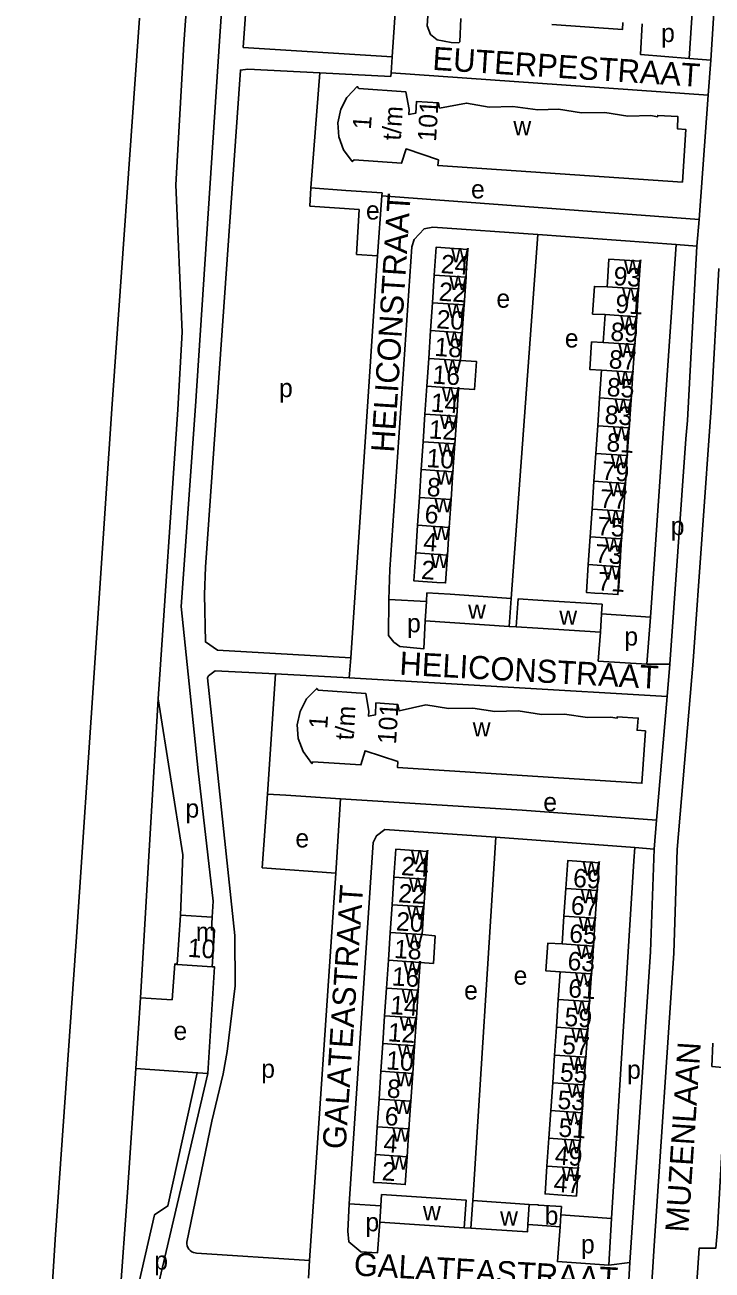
# Model space of a CAD drawing. Extents: x 161773 to 163836, y 384796 to 386521.
# Drawn here: x 161889 to 162037.7, y 385877.5 to 386146.9 of the extents above; entities that cross this region are included whole.
import ezdxf

# ---------------------------------------------------------------- set-up
doc = ezdxf.new("R2010")
doc.units = 0
for name, color, linetype in [('BLT_Basislijn', 7, 'Continuous'), ('BLT_Bebouwing', 7, 'Continuous'), ('BLT_Centroide', 7, 'Continuous'), ('BLT_Huisnummer', 7, 'Continuous'), ('BLT_Huisnummer_ tussenligend', 7, 'Continuous'), ('BLT_Huisnummer_reeks', 7, 'Continuous'), ('BLT_Onderverdeling_panden', 7, 'Continuous'), ('BLT_Straatnaam', 7, 'Continuous'), ('BLT_Vlakafsluiter', 7, 'Continuous')]:
    doc.layers.add(name, color=color, linetype=linetype)

msp = doc.modelspace()

# ---------------------------------------------------------------- linework, layer by layer
at = {"layer": 'BLT_Basislijn'}
for p, q in [((161938.16, 386250.02), (161931.05, 386143.39)), ((161913.75, 386148.4), (161907.79, 386063.87)), ((161931.05, 386143.39), (161925.86, 386064.44)), ((161968.48, 386140.02), (161968.23, 386136.53)), ((162032.76, 386139.64), (162037.43, 386139.3)), ((162037.43, 386139.3), (162036.86, 386131.75)), ((161952.78, 386136.54), (161950.87, 386111.66)), ((161952.78, 386136.54), (161968.18, 386135.74)), ((161968.23, 386136.53), (161968.18, 386135.74)), ((161968.23, 386136.53), (162036.86, 386131.75)), ((162034.9, 386104.82), (162036.86, 386131.75)), ((161966.21, 386109.93), (161965.3, 386096.98)), ((161966.26, 386110.57), (161966.21, 386109.93)), ((162034.9, 386104.82), (161966.21, 386109.93)), ((162034.39, 386099.06), (162034.9, 386104.82)), ((161999.99, 386101.55), (161994.17, 386022.83)), ((162029.9, 386099.38), (162024.34, 386018.79)), ((162029.9, 386099.38), (162034.39, 386099.06)), ((161965.3, 386096.98), (161959.47, 386009.93)), ((161907.79, 386063.87), (161900.1, 385949.6)), ((161922.02, 386063.67), (161917.79, 386001.09)), ((162032.38, 386061.32), (162032.04, 386057.34)), ((161975.86, 386022.18), (161967.73, 386022.56)), ((162024.34, 386018.79), (162013.79, 386019.48)), ((162024.34, 386018.79), (162023.57, 386008.58)), ((161993.77, 386016.77), (161995.32, 386016.7)), ((161959.47, 386009.93), (161959.14, 386005.66)), ((162023.57, 386008.58), (162028.56, 386008.58)), ((162027.95, 386001.6), (162028.56, 386008.58)), ((162030.14, 385968.46), (162033.63, 386009.27)), ((161941.44, 385980.48), (161943.21, 386006.49)), ((161959.14, 386005.66), (161943.21, 386006.49)), ((162027.95, 386001.6), (161959.14, 386005.66)), ((162025.67, 385974.82), (162027.95, 386001.6)), ((161956.24, 385963.34), (161957.25, 385979.45)), ((161957.25, 385979.45), (161996.59, 385976.97)), ((162025.67, 385974.82), (161996.59, 385976.97)), ((162025.14, 385968.52), (162025.67, 385974.82)), ((161990.92, 385971.16), (161985.9, 385892.48)), ((161990.92, 385971.16), (162020.98, 385968.9)), ((162020.98, 385968.9), (162025.14, 385968.52)), ((161915.54, 385963.39), (161913.98, 385936.38)), ((161950.57, 385879.52), (161956.24, 385963.34)), ((161900.1, 385949.6), (161895.49, 385884.11)), ((161912.96, 385921.11), (161913.98, 385936.38)), ((161912.96, 385921.11), (161911.17, 385894.26)), ((161926.24, 385920.16), (161912.96, 385921.11)), ((161928.54, 385920), (161909.22, 385837.46)), ((161966, 385891.38), (161959.16, 385891.78)), ((162004.98, 385889.39), (162015.89, 385888.6)), ((162015.89, 385888.6), (162015.34, 385878.55)), ((161985.51, 385886.53), (161984.05, 385886.61)), ((161895.49, 385884.11), (161888.95, 385781.75)), ((161926.13, 385881.15), (161950.57, 385879.52)), ((162021.74, 385829.6), (162025.17, 385882.7)), ((161950.35, 385875.7), (161950.57, 385879.52)), ((162019.92, 385879.11), (162019.43, 385871.44))]:
    msp.add_line(p, q, dxfattribs=at)
for points in [[(161962.01, 386267.59), (161944.9, 386268.79), (161937.9, 386166.67), (161936.22, 386142.07), (161968.48, 386140.02)], [(161931.74, 386250), (161928.94, 386219.56), (161923.36, 386142.82)], [(162008.45, 386232.82), (161987.5, 386234.17), (161985.43, 386233.93), (161983.9, 386233.09), (161982.46, 386231.53), (161981.45, 386229.73), (161977.31, 386166.67), (161976, 386146.74), (161976.78, 386144.85), (161978.2, 386143.69), (161981.25, 386143.14), (161982.85, 386143.08), (161983.08, 386143.29), (161983.31, 386148.33)], [(162042.87, 386230.52), (162042.34, 386216.4), (162039.17, 386166.67), (162037.43, 386139.3)], [(161973.96, 386223.93), (161970.22, 386166.67), (161968.48, 386140.02)], [(162033.47, 386150.68), (162032.76, 386139.64)], [(162022.57, 386147.18), (162022.2, 386140.51), (162032.76, 386139.64)], [(161923.36, 386142.82), (161921.63, 386112.33), (161922.98, 386080.41), (161922.02, 386063.67)], [(161959.47, 386009.93), (161930.65, 386011.64), (161928.04, 386013.4), (161927.82, 386023.63), (161928.03, 386029.6), (161935.61, 386137.16), (161937.2, 386137.36), (161952.78, 386136.54)], [(161950.87, 386111.66), (161950.62, 386107.68)], [(161966.26, 386110.57), (161958.43, 386111.08), (161950.87, 386111.66)], [(161950.62, 386107.68), (161961.34, 386107.02)], [(161961.34, 386107.02), (161960.72, 386097.26)], [(161999.99, 386101.55), (161977.25, 386103.19), (161975.34, 386102.82), (161973.19, 386100.53), (161972.68, 386098.94), (161967.95, 386029.04), (161967.73, 386022.56)], [(161999.99, 386101.55), (162029.9, 386099.38)], [(162034.39, 386099.06), (162032.38, 386061.32)], [(161960.72, 386097.26), (161965.3, 386096.98)], [(162039.14, 386094.22), (162037.53, 386064.03)], [(161925.86, 386064.44), (161922.79, 386021.09), (161926.44, 385985.51)], [(162037.53, 386064.03), (162033.63, 386009.27)], [(162032.04, 386057.34), (162028.56, 386008.58)], [(161967.73, 386022.56), (161967.63, 386014.8), (161968.83, 386013.35), (161970.09, 386012.42), (161975.32, 386011.94), (161975.58, 386017.98)], [(162023.57, 386008.58), (162013.06, 386009.26), (162013.54, 386015.54)], [(161943.21, 386006.49), (161930.14, 386007.17), (161928.66, 386006.05), (161928.5, 386005.6), (161934.38, 385949.88), (161934.43, 385938.99), (161932.7, 385924.73), (161931.86, 385919.95), (161929.44, 385909.66), (161924.01, 385883.53)], [(161922.62, 385954.26), (161923.17, 385967.33), (161917.79, 386001.09)], [(161926.44, 385985.51), (161929.71, 385957.33), (161929.49, 385953.8)], [(161941.44, 385980.48), (161940.34, 385964.54), (161956.24, 385963.34)], [(161957.25, 385979.45), (161945.4, 385980.22), (161941.44, 385980.48)], [(161990.92, 385971.16), (161966.84, 385972.79), (161965.04, 385971.46), (161964.36, 385970.01), (161959.16, 385891.78)], [(162020.98, 385968.9), (162020.72, 385966.05), (162015.89, 385888.6)], [(162025.14, 385968.52), (162024.38, 385946.32), (162019.92, 385879.11)], [(162030.14, 385968.46), (162029.38, 385946.07), (162025.17, 385882.7)], [(161913.98, 385936.38), (161920.8, 385935.96), (161921.39, 385943.7), (161921.9, 385943.6)], [(161929.46, 385943.1), (161930.02, 385943.08), (161928.54, 385920)], [(162034.19, 385871.62), (162034.89, 385882.19), (162038.52, 385882.21), (162038.88, 385886.32), (162040.81, 385921.26), (162037.64, 385921.55), (162037.86, 385926.6)], [(161926.24, 385920.16), (161919.9, 385891.34), (161917.02, 385889.42), (161907.98, 385849.99)], [(161928.54, 385920), (161926.36, 385920.16), (161926.24, 385920.16)], [(161959.16, 385891.78), (161958.85, 385885.89), (161959.1, 385883.54), (161961.65, 385881.41), (161965.28, 385881.22), (161965.77, 385887.83)], [(162015.34, 385878.55), (162004.22, 385879.31), (162004.82, 385886.84)], [(161924.01, 385883.53), (161924, 385883.11), (161924.07, 385882.71), (161924.22, 385882.32), (161924.44, 385881.97), (161924.72, 385881.67), (161925.06, 385881.43), (161925.43, 385881.26), (161925.84, 385881.17), (161926.13, 385881.15)], [(162019.92, 385879.11), (162015.34, 385878.55)]]:
    msp.add_lwpolyline(points, dxfattribs=at)
at = {"layer": 'BLT_Bebouwing'}
for p, q in [((161977.57, 386092.8), (161977.16, 386086.78)), ((161984.43, 386092.34), (161984.03, 386086.32)), ((162021.78, 386089.79), (162021.38, 386083.78)), ((161977.16, 386086.78), (161976.76, 386080.77)), ((161984.03, 386086.32), (161983.63, 386080.31)), ((162014.56, 386084.24), (162014.15, 386078.23)), ((162021.38, 386083.78), (162020.97, 386077.77)), ((161976.76, 386080.77), (161976.36, 386074.75)), ((161983.63, 386080.31), (161983.22, 386074.29)), ((162020.97, 386077.77), (162020.56, 386071.76)), ((161976.36, 386074.75), (161975.95, 386068.74)), ((162013.75, 386072.22), (162013.34, 386066.2)), ((162020.56, 386071.76), (162020.15, 386065.74)), ((161975.95, 386068.74), (161975.55, 386062.72)), ((161982.82, 386068.28), (161982.42, 386062.26)), ((162013.34, 386066.2), (162012.93, 386060.19)), ((162020.15, 386065.74), (162019.75, 386059.73)), ((161975.55, 386062.72), (161975.15, 386056.71)), ((161982.42, 386062.26), (161982.01, 386056.25)), ((162012.93, 386060.19), (162012.52, 386054.18)), ((162019.75, 386059.73), (162019.34, 386053.72)), ((161975.15, 386056.71), (161974.74, 386050.69)), ((161982.01, 386056.25), (161981.61, 386050.23)), ((162012.52, 386054.18), (162012.12, 386048.17)), ((162019.34, 386053.72), (162018.93, 386047.7)), ((161974.74, 386050.69), (161974.34, 386044.68)), ((161981.61, 386050.23), (161981.21, 386044.22)), ((162012.12, 386048.17), (162011.71, 386042.15)), ((162018.93, 386047.7), (162018.52, 386041.69)), ((161974.34, 386044.68), (161973.94, 386038.66)), ((161981.21, 386044.22), (161980.8, 386038.2)), ((162011.71, 386042.15), (162011.3, 386036.14)), ((162018.52, 386041.69), (162018.12, 386035.68)), ((161973.94, 386038.66), (161973.54, 386032.65)), ((161980.8, 386038.2), (161980.4, 386032.19)), ((162011.3, 386036.14), (162010.89, 386030.13)), ((162018.12, 386035.68), (162017.71, 386029.66)), ((161975.86, 386022.18), (161975.98, 386024.04)), ((161975.58, 386017.98), (161975.86, 386022.18)), ((162013.92, 386021.55), (162000, 386022.43)), ((162013.79, 386019.48), (162013.92, 386021.55)), ((161993.77, 386016.77), (161975.58, 386017.98)), ((162013.54, 386015.54), (162013.79, 386019.48)), ((161995.32, 386016.7), (162000, 386016.41)), ((162000, 386016.41), (162013.54, 386015.54)), ((161968.84, 385962.52), (161968.43, 385956.52)), ((161975.72, 385962.06), (161975.32, 385956.05)), ((162005.63, 385954.05), (162006.04, 385960.06)), ((162012.82, 385959.6), (162012.41, 385953.59)), ((161968.43, 385956.52), (161968.03, 385950.51)), ((161975.32, 385956.05), (161974.91, 385950.05)), ((161922.62, 385954.26), (161921.9, 385943.6)), ((161929.49, 385953.8), (161922.62, 385954.26)), ((162005.23, 385948.04), (162005.63, 385954.05)), ((162012.41, 385953.59), (162012, 385947.58)), ((161968.03, 385950.51), (161967.63, 385944.5)), ((162012, 385947.58), (162011.59, 385941.57)), ((161921.9, 385943.6), (161929.46, 385943.1)), ((161967.63, 385944.5), (161967.23, 385938.49)), ((161974.51, 385944.04), (161974.11, 385938.03)), ((162004.41, 385936.02), (162004.82, 385942.03)), ((162011.59, 385941.57), (162011.19, 385935.56)), ((161967.23, 385938.49), (161966.82, 385932.48)), ((161974.11, 385938.03), (161973.71, 385932.02)), ((162004, 385930.01), (162004.41, 385936.02)), ((162011.19, 385935.56), (162010.78, 385929.55)), ((161966.82, 385932.48), (161966.42, 385926.48)), ((161973.71, 385932.02), (161973.3, 385926.01)), ((162003.6, 385924), (162004, 385930.01)), ((162010.78, 385929.55), (162010.37, 385923.54)), ((161966.42, 385926.48), (161966.02, 385920.47)), ((161973.3, 385926.01), (161972.9, 385920.01)), ((162003.19, 385917.99), (162003.6, 385924)), ((162010.37, 385923.54), (162009.96, 385917.53)), ((161966.02, 385920.47), (161965.62, 385914.46)), ((161972.9, 385920.01), (161972.5, 385914)), ((162002.78, 385911.98), (162003.19, 385917.99)), ((162009.96, 385917.53), (162009.55, 385911.52)), ((161965.62, 385914.46), (161965.21, 385908.45)), ((161972.5, 385914), (161972.09, 385907.99)), ((162002.37, 385905.97), (162002.78, 385911.98)), ((162009.55, 385911.52), (162009.15, 385905.51)), ((161965.21, 385908.45), (161964.81, 385902.44)), ((161972.09, 385907.99), (161971.69, 385901.98)), ((162001.96, 385899.96), (162002.37, 385905.97)), ((162009.15, 385905.51), (162008.74, 385899.49)), ((161966, 385891.38), (161966.17, 385893.83)), ((161965.77, 385887.83), (161966, 385891.38)), ((161985.51, 385886.53), (161985.9, 385892.48)), ((161985.9, 385892.48), (161998.11, 385891.68)), ((162004.98, 385889.39), (162005.11, 385891.21)), ((162004.82, 385886.84), (162004.98, 385889.39)), ((161984.05, 385886.61), (161965.77, 385887.83))]:
    msp.add_line(p, q, dxfattribs=at)
for points in [[(162018.37, 386147.47), (162018.27, 386145.93), (162002.98, 386146.99)], [(161961.22, 386133.19), (161960.89, 386133.6), (161958.76, 386131.34), (161958.65, 386131.23), (161957.3, 386128.7), (161956.67, 386125.75), (161956.88, 386122.69), (161957.88, 386119.93), (161959.82, 386117.34), (161960.2, 386117.7)], [(161960.2, 386117.7), (161970.47, 386117.01), (161971.47, 386120.1), (161978.46, 386117.72), (161978.35, 386116.49), (162031.26, 386112.92), (162031.99, 386124.32), (162030.24, 386124.43), (162030.31, 386127.09), (162025.92, 386127.36), (162025.9, 386127.06), (162024.46, 386127.33), (162019.47, 386127.22), (162014.5, 386128), (162009.46, 386127.88), (162004.45, 386128.68), (162000, 386128.55), (161994.56, 386129.3), (161989.47, 386129.17), (161984.55, 386130.03), (161978.72, 386128.93), (161978.45, 386130.08), (161973.72, 386130.38), (161973.59, 386127.85), (161972.07, 386127.54), (161972.15, 386128.64), (161971.42, 386132.45), (161961.22, 386133.19)], [(161984.43, 386092.34), (161984.5, 386093.36), (161984.84, 386098.35), (161977.97, 386098.81), (161977.57, 386092.8)], [(162021.78, 386089.79), (162022.19, 386095.81), (162015.38, 386096.27), (162015.04, 386091.28), (162014.97, 386090.26)], [(162014.97, 386090.26), (162012.21, 386090.33), (162011.83, 386084.35), (162014.56, 386084.24)], [(162014.15, 386078.23), (162011.6, 386078.34), (162011.24, 386072.35), (162013.75, 386072.22)], [(161983.22, 386074.29), (161986.71, 386074.06), (161986.3, 386068.04), (161982.82, 386068.28)], [(161973.54, 386032.65), (161973.13, 386026.63), (161976.1, 386026.43)], [(161976.1, 386026.43), (161978.12, 386026.29), (161980, 386026.17), (161980.4, 386032.19)], [(162010.89, 386030.13), (162010.49, 386024.11), (162012.31, 386023.99), (162014.02, 386023.87)], [(162017.71, 386029.66), (162017.3, 386023.65), (162014.02, 386023.87)], [(161975.98, 386024.04), (161980.97, 386023.71), (161994.17, 386022.83)], [(161994.17, 386022.83), (161994.1, 386021.76), (161993.77, 386016.77)], [(162000, 386022.43), (161995.7, 386022.7), (161995.63, 386021.69), (161995.32, 386016.7)], [(161952.45, 386002.93), (161952.13, 386003.35), (161949.91, 386001.05), (161948.52, 385998.38), (161947.92, 385995.47), (161948.13, 385992.52), (161949.17, 385989.67), (161951.06, 385987.09), (161951.29, 385987.44)], [(161951.29, 385987.44), (161961.7, 385986.79), (161962.6, 385989.86), (161969.67, 385987.51), (161969.59, 385986.26), (162022.52, 385982.8), (162023.26, 385994.15), (162021.47, 385994.27), (162021.72, 385996.91), (162017.17, 385997.21), (162017.15, 385996.93), (162015.69, 385997.14), (162010.76, 385997.04), (162005.76, 385997.79), (162000.76, 385997.69), (161995.73, 385998.46), (161990.64, 385998.36), (161985.9, 385999.09), (161980.64, 385999.02), (161975.75, 385999.78), (161969.96, 385998.48), (161969.65, 385999.88), (161964.92, 386000.2), (161964.85, 385997.63), (161963.32, 385997.34), (161963.38, 385998.4), (161962.72, 386002.24), (161952.45, 386002.93)], [(161975.72, 385962.06), (161975.79, 385963.08), (161976.12, 385968.07), (161969.24, 385968.53), (161968.84, 385962.52)], [(162006.04, 385960.06), (162006.45, 385966.08), (162013.23, 385965.62), (162012.82, 385959.6)], [(161929.46, 385943.1), (161930.02, 385951.03), (161929.31, 385951.07), (161929.49, 385953.8)], [(161974.91, 385950.05), (161977.75, 385949.79), (161977.38, 385943.81), (161974.51, 385944.04)], [(162004.82, 385942.03), (162001.71, 385942.2), (162002.12, 385948.19), (162005.23, 385948.04)], [(161964.81, 385902.44), (161964.41, 385896.43), (161966.23, 385896.31)], [(161966.23, 385896.31), (161969.4, 385896.09), (161971.29, 385895.97), (161971.69, 385901.98)], [(162005.26, 385893.69), (162001.56, 385893.94), (162001.96, 385899.96)], [(162008.74, 385899.49), (162008.33, 385893.48), (162005.26, 385893.69)], [(161966.17, 385893.83), (161984.45, 385892.61), (161984.05, 385886.61)], [(161998.11, 385891.68), (162000, 385891.55), (162000.12, 385891.54), (162005.11, 385891.21)], [(161997.82, 385887.3), (161997.72, 385885.72), (161985.51, 385886.53)], [(162004.82, 385886.84), (162000, 385887.16), (161997.82, 385887.3)]]:
    msp.add_lwpolyline(points, dxfattribs=at)
at = {"layer": 'BLT_Onderverdeling_panden'}
for p, q in [((161977.57, 386092.8), (161984.43, 386092.34)), ((162014.97, 386090.26), (162021.78, 386089.79)), ((161977.16, 386086.78), (161984.03, 386086.32)), ((162014.56, 386084.24), (162021.38, 386083.78)), ((161976.76, 386080.77), (161983.63, 386080.31)), ((162014.15, 386078.23), (162020.97, 386077.77)), ((161976.36, 386074.75), (161983.22, 386074.29)), ((162013.75, 386072.22), (162020.56, 386071.76)), ((161975.95, 386068.74), (161982.82, 386068.28)), ((162013.34, 386066.2), (162020.15, 386065.74)), ((161975.55, 386062.72), (161982.42, 386062.26)), ((162012.93, 386060.19), (162019.75, 386059.73)), ((161975.15, 386056.71), (161982.01, 386056.25)), ((162012.52, 386054.18), (162019.34, 386053.72)), ((161974.74, 386050.69), (161981.61, 386050.23)), ((162012.12, 386048.17), (162018.93, 386047.7)), ((161974.34, 386044.68), (161981.21, 386044.22)), ((162011.71, 386042.15), (162018.52, 386041.69)), ((161973.94, 386038.66), (161980.8, 386038.2)), ((162011.3, 386036.14), (162018.12, 386035.68)), ((161973.54, 386032.65), (161980.4, 386032.19)), ((162010.89, 386030.13), (162017.71, 386029.66)), ((161968.84, 385962.52), (161975.72, 385962.06)), ((162006.04, 385960.06), (162012.82, 385959.6)), ((161968.43, 385956.52), (161975.32, 385956.05)), ((162005.63, 385954.05), (162012.41, 385953.59)), ((161968.03, 385950.51), (161974.91, 385950.05)), ((162005.23, 385948.04), (162012, 385947.58)), ((161967.63, 385944.5), (161974.51, 385944.04)), ((162004.82, 385942.03), (162011.59, 385941.57)), ((161967.23, 385938.49), (161974.11, 385938.03)), ((162004.41, 385936.02), (162011.19, 385935.56)), ((161966.82, 385932.48), (161973.71, 385932.02)), ((162004, 385930.01), (162010.78, 385929.55)), ((161966.42, 385926.48), (161973.3, 385926.01)), ((162003.6, 385924), (162010.37, 385923.54)), ((161966.02, 385920.47), (161972.9, 385920.01)), ((162003.19, 385917.99), (162009.96, 385917.53)), ((161965.62, 385914.46), (161972.5, 385914)), ((162002.78, 385911.98), (162009.55, 385911.52)), ((161965.21, 385908.45), (161972.09, 385907.99)), ((162002.37, 385905.97), (162009.15, 385905.51)), ((161964.81, 385902.44), (161971.69, 385901.98)), ((162001.96, 385899.96), (162008.74, 385899.49)), ((161998.11, 385891.68), (161997.82, 385887.3))]:
    msp.add_line(p, q, dxfattribs=at)
at = {"layer": 'BLT_Vlakafsluiter'}
for p, q in [((161917.79, 386001.09), (161915.54, 385963.39)), ((161907.98, 385849.99), (161911.17, 385894.26))]:
    msp.add_line(p, q, dxfattribs=at)

# ---------------------------------------------------------------- texts
at = {"layer": 'BLT_Centroide'}
for s, p in [('p', (162026.66, 386143.22)), ('w', (161994.68, 386123.06)), ('e', (161985.52, 386109.39)), ('e', (161962.78, 386104.82)), ('w', (161981.2, 386095.56)), ('w', (162018.58, 386093.03)), ('w', (161980.8, 386089.56)), ('e', (161991.01, 386085.73)), ('w', (162018.17, 386087.03)), ('w', (161980.4, 386083.53)), ('w', (162017.77, 386081)), ('w', (161979.99, 386077.53)), ('e', (162005.82, 386077.13)), ('w', (162017.36, 386075)), ('w', (161979.59, 386071.5)), ('w', (162016.95, 386068.97)), ('p', (161943.96, 386066.38)), ('w', (161979.19, 386065.5)), ('w', (162016.55, 386062.97)), ('w', (161978.78, 386059.5)), ('w', (162016.14, 386056.97)), ('w', (161978.38, 386053.47)), ('w', (162015.73, 386050.94)), ('w', (161977.98, 386047.47)), ('w', (162015.32, 386044.94)), ('w', (161977.57, 386041.44)), ('w', (162014.91, 386038.91)), ('p', (162028.75, 386036.51)), ('w', (161977.17, 386035.44)), ('w', (162014.5, 386032.91)), ('w', (161976.77, 386029.41)), ('w', (162014.09, 386026.88)), ('w', (161984.88, 386018.41)), ('p', (161971.67, 386015.48)), ('w', (162004.62, 386017.12)), ('p', (162018.71, 386012.61)), ('w', (161985.88, 385992.94)), ('e', (162001.16, 385976.77)), ('p', (161923.71, 385975.38)), ('e', (161947.5, 385968.93)), ('w', (161972.48, 385965.28)), ('w', (162009.63, 385962.84)), ('w', (161972.08, 385959.28)), ('w', (162009.23, 385956.84)), ('w', (161971.67, 385953.28)), ('w', (162008.82, 385950.81)), ('m', (161925.95, 385948.69)), ('w', (161971.27, 385947.28)), ('w', (162008.41, 385944.81)), ('w', (161970.87, 385941.25)), ('e', (161994.74, 385939.22)), ('w', (162008, 385938.78)), ('w', (161970.47, 385935.25)), ('e', (161984.02, 385936.01)), ('w', (162007.59, 385932.78)), ('w', (161970.06, 385929.25)), ('e', (161921.11, 385927.26)), ('w', (162007.19, 385926.78)), ('w', (161969.66, 385923.25)), ('w', (162006.78, 385920.75)), ('p', (161940.11, 385919.05)), ('p', (162019.3, 385918.86)), ('w', (161969.26, 385917.22)), ('w', (162006.38, 385914.75)), ('w', (161968.85, 385911.22)), ('w', (162005.96, 385908.75)), ('w', (161968.45, 385905.22)), ('w', (162005.55, 385902.72)), ('w', (161968.05, 385899.22)), ('w', (162005.15, 385896.72)), ('w', (161975.11, 385888.22)), ('b', (162001.46, 385887.25)), ('p', (161962.66, 385885.85)), ('w', (161991.81, 385887.09)), ('p', (162009.32, 385881.08)), ('p', (161916.96, 385877.54))]:
    msp.add_text(s, height=4, dxfattribs=at).set_placement(p)
at = {"layer": 'BLT_Huisnummer'}
for s, rotation, p in [('24', 356.1671, (161978.9, 386093.25)), ('93', 356.1218, (162016.26, 386090.64)), ('18', 356.1671, (161977.53, 386075.32)), ('87', 356.1206, (162015.25, 386072.63)), ('14', 356.1665, (161976.73, 386063.25)), ('83', 356.1201, (162014.34, 386060.65)), ('10', 356.1665, (161975.79, 386051.26)), ('79', 356.1195, (162013.69, 386048.51)), ('6', 356.1665, (161975.38, 386039.15)), ('75', 356.1273, (162012.72, 386036.52)), ('2', 356.1699, (161974.64, 386027.05)), ('71', 356.1234, (162012.82, 386024.6)), ('24', 356.1671, (161970.32, 385962.96)), ('69', 356.1152, (162007.51, 385960.38)), ('10', 356.1614, (161924.11, 385945.26)), ('18', 356.166, (161968.77, 385945.01)), ('63', 356.1219, (162006.32, 385942.41)), ('14', 356.166, (161967.93, 385932.87)), ('59', 356.1213, (162005.65, 385930.32)), ('10', 356.1644, (161967.06, 385920.91)), ('55', 356.1202, (162004.68, 385918.33)), ('6', 356.1638, (161966.74, 385908.84)), ('51', 356.119, (162004.36, 385906.36)), ('2', 356.1699, (161966.14, 385896.91)), ('47', 356.1158, (162003.31, 385894.4))]:
    msp.add_text(s, height=4, rotation=rotation, dxfattribs=at).set_placement(p)
at = {"layer": 'BLT_Huisnummer_ tussenligend'}
for s, rotation, p in [('22', 356.1671, (161978.45, 386087.27)), ('91', 356.1206, (162016.67, 386084.65)), ('20', 356.1671, (161977.95, 386081.3)), ('89', 356.1206, (162015.61, 386078.6)), ('16', 356.1665, (161977.09, 386069.33)), ('85', 356.1201, (162014.82, 386066.61)), ('12', 356.1665, (161976.28, 386057.46)), ('81', 356.1195, (162014.75, 386054.68)), ('8', 356.1665, (161975.86, 386044.99)), ('77', 356.1273, (162013.3, 386042.49)), ('4', 356.1699, (161975.1, 386033.14)), ('73', 356.1234, (162012.25, 386030.6)), ('22', 356.166, (161969.68, 385957.08)), ('67', 356.1219, (162007.02, 385954.46)), ('20', 356.166, (161969.19, 385950.99)), ('65', 356.1219, (162006.68, 385948.37)), ('16', 356.166, (161968.28, 385939.08)), ('61', 356.1213, (162006.46, 385936.5)), ('12', 356.1644, (161967.43, 385926.99)), ('57', 356.1202, (162005.14, 385924.3)), ('8', 356.1638, (161967.22, 385914.81)), ('53', 356.119, (162004.15, 385912.36)), ('4', 356.1699, (161966.49, 385903)), ('49', 356.1158, (162003.55, 385900.36))]:
    msp.add_text(s, height=4, rotation=rotation, dxfattribs=at).set_placement(p)
at = {"layer": 'BLT_Huisnummer_reeks'}
for s, p in [('t/m', (161970.3, 386121.84)), ('101', (161977.93, 386121.58)), ('1', (161963.84, 386124.23)), ('t/m', (161960.07, 385992.05)), ('101', (161969.27, 385991.17)), ('1', (161954.39, 385994.5))]:
    msp.add_text(s, height=4, rotation=86.3714, dxfattribs=at).set_placement(p)
at = {"layer": 'BLT_Straatnaam'}
for s, height, rotation, p in [('EUTERPESTRAAT', 5, 356.3416, (161977.07, 386137.22)), ('HELICONSTRAAT', 4.9999, 86.3266, (161968.87, 386054.3)), ('HELICONSTRAAT', 5, 356.8266, (161969.93, 386006.32)), ('GALATEASTRAAT', 5, 86.1757, (161958.37, 385903.51)), ('MUZENLAAN', 5, 86.2215, (162032.54, 385885.5)), ('GALATEASTRAAT', 5, 356.6757, (161960.05, 385876.31))]:
    msp.add_text(s, height=height, rotation=rotation, dxfattribs=at).set_placement(p)

doc.saveas('drawing.dxf')
